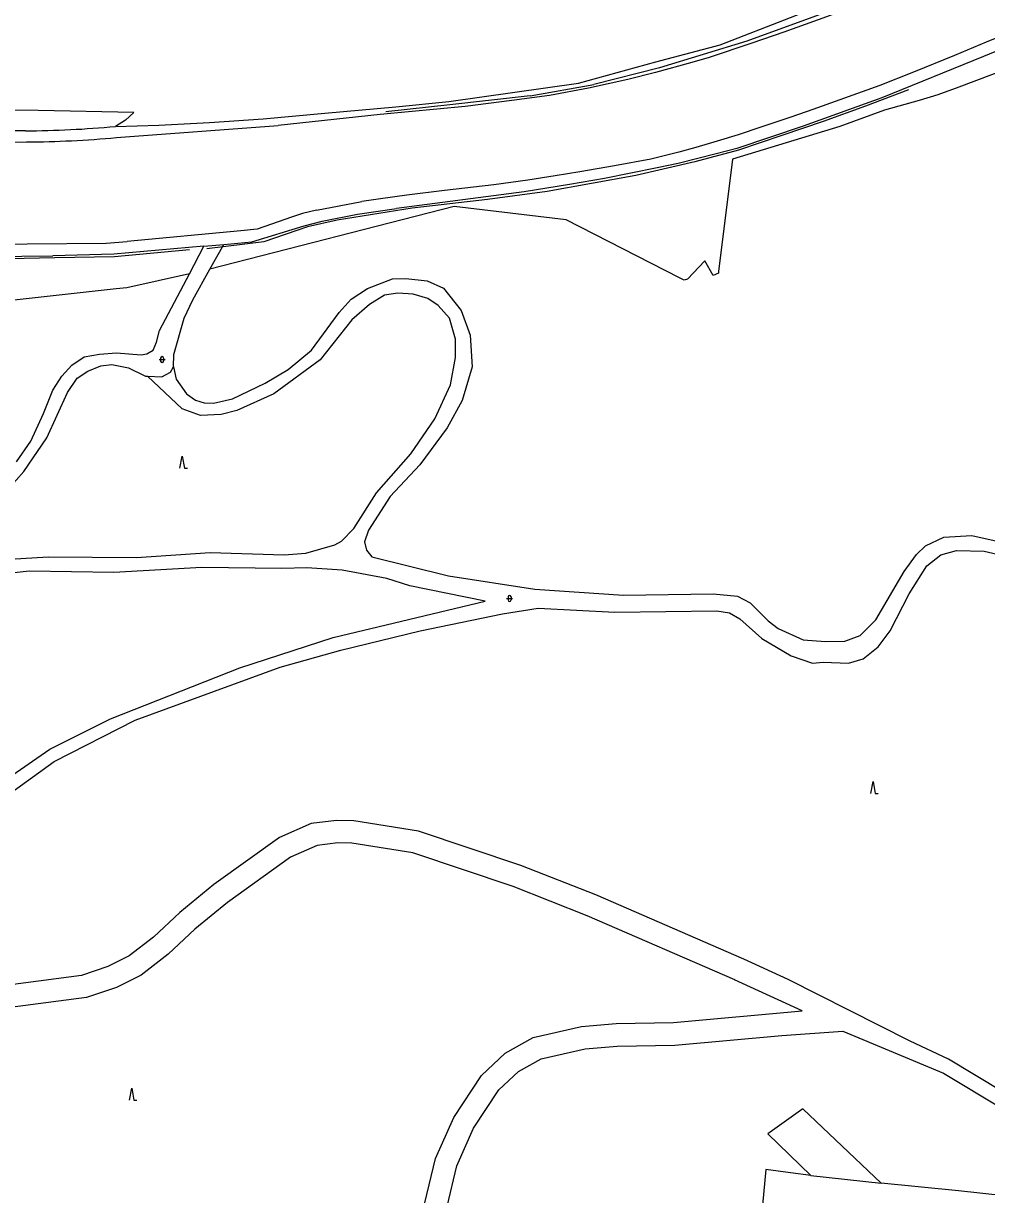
# Model space of a CAD drawing. Extents: x -595546 to -593986, y -1160845 to -1159202.
# Drawn here: x -594794.9 to -594634.5, y -1159658.3 to -1159463.3 of the extents above; entities that cross this region are included whole.
import ezdxf

# ---------------------------------------------------------------- set-up
doc = ezdxf.new("R2010")
doc.units = 0
for name, color, linetype in [('DOP - komunikace - cesty', 7, 'Continuous'), ('DOP - kresba z DSPS bez souradnic', 7, 'Continuous'), ('DOP - rozhrani ploch obecne', 7, 'Continuous'), ('Level 36', 7, 'Continuous'), ('TM - chodniky - VP', 7, 'Continuous'), ('TM - hranice MC - pomocna linie', 7, 'Continuous'), ('TM - komunikace - VP', 7, 'Continuous'), ('TM - svodidlo jednostranne - VP', 7, 'Continuous'), ('TM - zabradli - VP', 7, 'Continuous')]:
    doc.layers.add(name, color=color, linetype=linetype)

msp = doc.modelspace()

# ---------------------------------------------------------------- linework, layer by layer
at = {"layer": 'DOP - komunikace - cesty'}
for points in [[(-594769.83, -1159518.41), (-594768.12, -1159512.38)], [(-594772.76, -1159516.36), (-594772.24, -1159514.45)], [(-594774.34, -1159518.34), (-594773.31, -1159517.72)], [(-594773.31, -1159517.72), (-594772.76, -1159516.36)], [(-594786.85, -1159520.24), (-594784.78, -1159518.8)], [(-594784.78, -1159518.8), (-594782.25, -1159518.39)], [(-594782.25, -1159518.39), (-594779.41, -1159518.17)], [(-594779.41, -1159518.17), (-594775.3, -1159518.5)], [(-594775.3, -1159518.5), (-594774.34, -1159518.34)], [(-594769.93, -1159520.48), (-594769.83, -1159518.41)], [(-594788.5, -1159522.02), (-594786.85, -1159520.24)], [(-594785.94, -1159522.4), (-594784.18, -1159521.21)], [(-594784.18, -1159521.21), (-594782.03, -1159520.35)], [(-594782.03, -1159520.35), (-594780.2, -1159520.11)], [(-594780.2, -1159520.11), (-594777.43, -1159520.65)], [(-594777.43, -1159520.65), (-594774.59, -1159522.07)], [(-594771.84, -1159522.13), (-594770.42, -1159521.36)], [(-594770.42, -1159521.36), (-594769.93, -1159520.48)], [(-594790.03, -1159524.37), (-594788.5, -1159522.02)], [(-594787.56, -1159524.76), (-594785.94, -1159522.4)], [(-594774.59, -1159522.07), (-594774.26, -1159522.07)], [(-594774.26, -1159522.07), (-594771.84, -1159522.13)], [(-594791.55, -1159528.28), (-594790.03, -1159524.37)], [(-594791.02, -1159532.32), (-594787.56, -1159524.76)], [(-594793.66, -1159532.84), (-594791.55, -1159528.28)], [(-594796.05, -1159536.31), (-594793.66, -1159532.84)], [(-594794.86, -1159537.89), (-594791.02, -1159532.32)], [(-594797.41, -1159540.78), (-594794.86, -1159537.89)]]:
    msp.add_lwpolyline(points, dxfattribs=at)
at = {"layer": 'DOP - kresba z DSPS bez souradnic'}
for p, q in [((-594745.97, -1159600.15), (-594750.41, -1159602.09)), ((-594742.56, -1159599.74), (-594745.97, -1159600.15)), ((-594740.23, -1159599.79), (-594742.56, -1159599.74)), ((-594730.02, -1159601.41), (-594740.23, -1159599.79)), ((-594713.34, -1159607), (-594730.02, -1159601.41)), ((-594750.41, -1159602.09), (-594760.92, -1159609.66)), ((-594701, -1159611.85), (-594713.34, -1159607)), ((-594760.92, -1159609.66), (-594766.36, -1159614.11)), ((-594676.42, -1159622.54), (-594701, -1159611.85)), ((-594766.36, -1159614.11), (-594770.79, -1159618.27)), ((-594770.79, -1159618.27), (-594775.31, -1159621.73)), ((-594775.31, -1159621.73), (-594779.42, -1159623.79)), ((-594665.22, -1159627.7), (-594676.49, -1159622.51)), ((-594779.42, -1159623.79), (-594784.4, -1159625.48)), ((-594784.4, -1159625.48), (-594799.93, -1159627.49)), ((-594686.61, -1159629.64), (-594665.22, -1159627.7)), ((-594710, -1159632.11), (-594701.93, -1159630.3)), ((-594701.93, -1159630.3), (-594696.19, -1159629.8)), ((-594696.19, -1159629.8), (-594686.61, -1159629.64)), ((-594714.69, -1159634.71), (-594710, -1159632.11)), ((-594718.6, -1159638.42), (-594714.69, -1159634.71)), ((-594723.22, -1159645.42), (-594718.6, -1159638.42)), ((-594726.29, -1159652.25), (-594723.22, -1159645.42)), ((-594728.03, -1159659.63), (-594726.29, -1159652.25))]:
    msp.add_line(p, q, dxfattribs=at)
for points in [[(-594737.61, -1159507.47), (-594733.42, -1159505.84)], [(-594733.42, -1159505.84), (-594731.23, -1159505.76)], [(-594731.23, -1159505.76), (-594727.67, -1159506.19)], [(-594740.31, -1159509.25), (-594737.61, -1159507.47)], [(-594727.67, -1159506.19), (-594724.92, -1159507.37)], [(-594724.92, -1159507.37), (-594721.97, -1159511.09)], [(-594742.31, -1159511.42), (-594740.31, -1159509.25)], [(-594734.75, -1159508.58), (-594737.29, -1159510.12)], [(-594732.52, -1159508.24), (-594734.75, -1159508.58)], [(-594730, -1159508.4), (-594732.52, -1159508.24)], [(-594727.55, -1159509.13), (-594730, -1159508.4)], [(-594725.84, -1159510.29), (-594727.55, -1159509.13)], [(-594746.9, -1159517.73), (-594742.31, -1159511.42)], [(-594737.29, -1159510.12), (-594740.23, -1159512.69)], [(-594723.94, -1159512.39), (-594725.84, -1159510.29)], [(-594721.97, -1159511.09), (-594720.49, -1159515.24)], [(-594740.23, -1159512.69), (-594745.5, -1159519.31)], [(-594722.92, -1159515.87), (-594723.94, -1159512.39)], [(-594720.49, -1159515.24), (-594720.14, -1159520.49)], [(-594750.79, -1159520.93), (-594746.9, -1159517.73)], [(-594722.94, -1159518.95), (-594722.92, -1159515.87)], [(-594745.5, -1159519.31), (-594753.21, -1159524.97)], [(-594723.79, -1159523.48), (-594722.94, -1159518.95)], [(-594769.93, -1159520.48), (-594769.44, -1159522.56)], [(-594754.62, -1159523.22), (-594750.79, -1159520.93)], [(-594720.14, -1159520.49), (-594721.81, -1159526.09)], [(-594768.45, -1159527.48), (-594774.26, -1159522.07)], [(-594769.44, -1159522.56), (-594767.76, -1159525.01)], [(-594760.07, -1159525.79), (-594754.62, -1159523.22)], [(-594726.36, -1159529.15), (-594723.79, -1159523.48)], [(-594767.76, -1159525.01), (-594766.26, -1159526.06)], [(-594753.21, -1159524.97), (-594759.34, -1159527.77)], [(-594765.43, -1159528.59), (-594768.45, -1159527.48)], [(-594766.26, -1159526.06), (-594764.78, -1159526.51)], [(-594764.78, -1159526.51), (-594763.25, -1159526.53)], [(-594763.25, -1159526.53), (-594760.07, -1159525.79)], [(-594721.81, -1159526.09), (-594724.33, -1159530.66)], [(-594761.97, -1159528.43), (-594765.43, -1159528.59)], [(-594759.34, -1159527.77), (-594761.97, -1159528.43)], [(-594730.37, -1159534.98), (-594726.36, -1159529.15)], [(-594724.33, -1159530.66), (-594728.87, -1159536.78)], [(-594736.08, -1159541.46), (-594730.37, -1159534.98)], [(-594728.87, -1159536.78), (-594733.82, -1159542.08)], [(-594739.85, -1159547.4), (-594736.08, -1159541.46)], [(-594733.82, -1159542.08), (-594737.45, -1159547.65)], [(-594741.95, -1159549.49), (-594739.85, -1159547.4)], [(-594737.45, -1159547.65), (-594738.09, -1159549.64)], [(-594644.68, -1159550.31), (-594641.59, -1159548.82)], [(-594641.59, -1159548.82), (-594636.93, -1159548.55)], [(-594636.93, -1159548.55), (-594628.73, -1159550.37)], [(-594747.86, -1159551.48), (-594743.06, -1159550.12)], [(-594743.06, -1159550.12), (-594741.95, -1159549.49)], [(-594738.09, -1159549.64), (-594737.75, -1159551.03)], [(-594646.15, -1159551.75), (-594644.68, -1159550.31)], [(-594799.08, -1159552.64), (-594790.8, -1159552.11)], [(-594790.8, -1159552.11), (-594776.07, -1159552.23)], [(-594776.07, -1159552.23), (-594763.83, -1159551.4)], [(-594763.83, -1159551.4), (-594751.49, -1159551.79)], [(-594751.49, -1159551.79), (-594747.86, -1159551.48)], [(-594737.75, -1159551.03), (-594736.85, -1159552.09)], [(-594736.85, -1159552.09), (-594724.13, -1159555.28)], [(-594648.23, -1159554.55), (-594646.15, -1159551.75)], [(-594644.42, -1159553.64), (-594642.12, -1159551.8)], [(-594642.12, -1159551.8), (-594639.48, -1159551.05)], [(-594639.48, -1159551.05), (-594634.88, -1159551.18)], [(-594634.88, -1159551.18), (-594629.86, -1159552.33)], [(-594793.95, -1159554.51), (-594802.87, -1159555.49)], [(-594779.84, -1159554.73), (-594793.95, -1159554.51)], [(-594765.18, -1159553.87), (-594779.84, -1159554.73)], [(-594751.89, -1159554.04), (-594765.18, -1159553.87)], [(-594747.72, -1159553.95), (-594751.89, -1159554.04)], [(-594741.79, -1159554.36), (-594747.72, -1159553.95)], [(-594734.39, -1159555.73), (-594741.79, -1159554.36)], [(-594652.96, -1159562.6), (-594648.23, -1159554.55)], [(-594647.39, -1159558.29), (-594644.42, -1159553.64)], [(-594730.55, -1159556.95), (-594734.39, -1159555.73)], [(-594724.13, -1159555.28), (-594709.73, -1159557.47)], [(-594718, -1159559.49), (-594730.55, -1159556.95)], [(-594709.73, -1159557.47), (-594694.96, -1159558.49)], [(-594694.96, -1159558.49), (-594680.05, -1159558.3)], [(-594680.05, -1159558.3), (-594675.96, -1159558.69)], [(-594675.96, -1159558.69), (-594673.87, -1159559.79)], [(-594650.53, -1159564.41), (-594647.39, -1159558.29)], [(-594743.32, -1159565.57), (-594718, -1159559.49)], [(-594715.1, -1159561.59), (-594709.17, -1159560.66)], [(-594709.17, -1159560.66), (-594696.42, -1159561.33)], [(-594673.87, -1159559.79), (-594670.88, -1159562.78)], [(-594728.81, -1159564.46), (-594715.1, -1159561.59)], [(-594696.42, -1159561.33), (-594679.43, -1159561.1)], [(-594679.43, -1159561.1), (-594677.32, -1159561.46)], [(-594677.32, -1159561.46), (-594675.58, -1159562.45)], [(-594675.58, -1159562.45), (-594671.94, -1159565.7)], [(-594655.54, -1159565.23), (-594652.96, -1159562.6)], [(-594742.05, -1159567.66), (-594728.81, -1159564.46)], [(-594670.88, -1159562.78), (-594669.18, -1159564.05)], [(-594669.18, -1159564.05), (-594665.02, -1159565.91)], [(-594652.52, -1159567.12), (-594650.53, -1159564.41)], [(-594758.87, -1159570.59), (-594743.32, -1159565.57)], [(-594671.94, -1159565.7), (-594667.06, -1159568.62)], [(-594665.02, -1159565.91), (-594661.3, -1159566.2)], [(-594661.3, -1159566.2), (-594658.1, -1159566.15)], [(-594658.1, -1159566.15), (-594655.54, -1159565.23)], [(-594752.16, -1159570.48), (-594742.05, -1159567.66)], [(-594655.02, -1159569.08), (-594652.52, -1159567.12)], [(-594667.06, -1159568.62), (-594663.49, -1159569.82)], [(-594663.49, -1159569.82), (-594661.68, -1159569.65)], [(-594661.68, -1159569.65), (-594657.48, -1159569.83)], [(-594657.48, -1159569.83), (-594655.02, -1159569.08)], [(-594780.41, -1159579.1), (-594758.87, -1159570.59)], [(-594776.29, -1159579.31), (-594752.16, -1159570.48)], [(-594790.5, -1159584.13), (-594780.41, -1159579.1)], [(-594789.77, -1159586.2), (-594776.29, -1159579.31)], [(-594796.83, -1159588.53), (-594790.5, -1159584.13)], [(-594796.98, -1159591.37), (-594789.77, -1159586.2)], [(-594746.96, -1159596.49), (-594752.28, -1159598.81)], [(-594742.74, -1159595.99), (-594746.96, -1159596.49)], [(-594739.89, -1159596.05), (-594742.74, -1159595.99)], [(-594729.12, -1159597.76), (-594739.89, -1159596.05)], [(-594752.28, -1159598.81), (-594763.21, -1159606.68)], [(-594712.06, -1159603.47), (-594729.12, -1159597.76)], [(-594699.57, -1159608.38), (-594712.06, -1159603.47)], [(-594763.21, -1159606.68), (-594768.84, -1159611.29)], [(-594674.92, -1159619.1), (-594699.57, -1159608.38)], [(-594768.84, -1159611.29), (-594773.22, -1159615.41)], [(-594773.22, -1159615.41), (-594777.31, -1159618.54)], [(-594777.31, -1159618.54), (-594780.87, -1159620.32)], [(-594667.56, -1159622.49), (-594674.92, -1159619.1)], [(-594780.87, -1159620.32), (-594785.25, -1159621.81)], [(-594785.25, -1159621.81), (-594796.6, -1159623.28)], [(-594647.21, -1159632.76), (-594667.56, -1159622.49)], [(-594686.41, -1159633.39), (-594668.59, -1159631.77)], [(-594668.59, -1159631.77), (-594658.45, -1159631.06)], [(-594658.45, -1159631.06), (-594641.67, -1159638.08)], [(-594640.82, -1159635.75), (-594647.21, -1159632.76)], [(-594708.65, -1159635.65), (-594701.36, -1159634.01)], [(-594701.36, -1159634.01), (-594696, -1159633.55)], [(-594696, -1159633.55), (-594686.41, -1159633.39)], [(-594712.46, -1159637.76), (-594708.65, -1159635.65)], [(-594627.31, -1159643.9), (-594640.82, -1159635.75)], [(-594715.71, -1159640.84), (-594712.46, -1159637.76)], [(-594641.67, -1159638.08), (-594621.91, -1159649.95)], [(-594719.92, -1159647.23), (-594715.71, -1159640.84)], [(-594722.72, -1159653.46), (-594719.92, -1159647.23)], [(-594724.32, -1159660.24), (-594722.72, -1159653.46)]]:
    msp.add_lwpolyline(points, dxfattribs=at)
at = {"layer": 'DOP - rozhrani ploch obecne'}
for p, q in [((-594792.44, -1159477.83), (-594802.34, -1159477.76)), ((-594776.49, -1159478.17), (-594792.44, -1159477.83)), ((-594794.58, -1159481.2), (-594809.74, -1159481.3))]:
    msp.add_line(p, q, dxfattribs=at)
for points in [[(-594779.58, -1159480.48), (-594772.35, -1159480.27), (-594763.9, -1159479.84), (-594754.96, -1159479.23), (-594744.7, -1159478.27), (-594732.89, -1159477.2), (-594724.07, -1159476.34), (-594702.48, -1159473.26), (-594689.57, -1159469.7), (-594678.85, -1159466.91), (-594667.16, -1159462.37), (-594649.11, -1159455.23), (-594633.01, -1159448.92), (-594617.59, -1159442.53), (-594591.57, -1159431.7)], [(-594617.8, -1159465.9), (-594639.11, -1159473.92)], [(-594639.11, -1159473.92), (-594642.58, -1159475.23)], [(-594645.74, -1159476.14), (-594651.48, -1159477.79)], [(-594642.58, -1159475.23), (-594645.74, -1159476.14)], [(-594776.49, -1159478.17), (-594777.92, -1159479.46), (-594779.58, -1159480.48)], [(-594651.48, -1159477.79), (-594658.94, -1159480.49)], [(-594658.94, -1159480.49), (-594676.81, -1159485.92)], [(-594676.81, -1159485.92), (-594679.13, -1159504.62)], [(-594723.19, -1159493.83), (-594763.84, -1159504.24)], [(-594704.49, -1159496.02), (-594723.19, -1159493.83)], [(-594685.65, -1159505.7), (-594704.49, -1159496.02)], [(-594681.39, -1159502.84), (-594684.3, -1159505.91)], [(-594680.01, -1159505.27), (-594681.39, -1159502.84)], [(-594767.25, -1159505), (-594777.69, -1159507.34)], [(-594684.87, -1159506.09), (-594685.65, -1159505.7)], [(-594684.3, -1159505.91), (-594684.87, -1159506.09)], [(-594679.15, -1159504.88), (-594680.01, -1159505.27)], [(-594679.13, -1159504.62), (-594679.15, -1159504.88)], [(-594779.48, -1159507.53), (-594798.45, -1159509.59)], [(-594777.69, -1159507.34), (-594779.48, -1159507.53)], [(-594665.07, -1159643.99), (-594670.93, -1159648.15)], [(-594652.02, -1159656.37), (-594665.07, -1159643.99)], [(-594670.93, -1159648.15), (-594663.75, -1159655.11)], [(-594671.24, -1159654.07), (-594671.96, -1159661.82)], [(-594667.17, -1159654.64), (-594671.24, -1159654.07)], [(-594663.75, -1159655.11), (-594667.17, -1159654.64)], [(-594639.14, -1159657.62), (-594652.02, -1159656.37)], [(-594561.12, -1159666.21), (-594639.14, -1159657.62)]]:
    msp.add_lwpolyline(points, dxfattribs=at)
msp.add_arc((-594795.14, -1159313.73), 167.47, 270.1912, 275.3281, dxfattribs=at)
at = {"layer": 'Level 36'}
for p, q in [((-594772.3, -1159519.29), (-594771.3, -1159519.29)), ((-594772.05, -1159519.04), (-594772.05, -1159519.54)), ((-594771.55, -1159519.04), (-594771.55, -1159519.54)), ((-594714.43, -1159559.05), (-594713.43, -1159559.05)), ((-594714.18, -1159558.8), (-594714.18, -1159559.3)), ((-594713.68, -1159558.8), (-594713.68, -1159559.3))]:
    msp.add_line(p, q, dxfattribs=at)
for points in [[(-594768.83, -1159537.35), (-594768.45, -1159535.35), (-594768.08, -1159537.35), (-594767.58, -1159537.35)], [(-594653.78, -1159591.5), (-594653.4, -1159589.5), (-594653.03, -1159591.5), (-594652.53, -1159591.5)], [(-594777.24, -1159642.57), (-594776.86, -1159640.57), (-594776.49, -1159642.57), (-594775.99, -1159642.57)]]:
    msp.add_lwpolyline(points, dxfattribs=at)
for centre, start, end in [((-594771.8, -1159519.04), 0, 180), ((-594771.8, -1159519.54), 180, 0), ((-594713.93, -1159558.8), 0, 180), ((-594713.93, -1159559.3), 180, 0)]:
    msp.add_arc(centre, 0.25, start, end, dxfattribs=at)
at = {"layer": 'TM - chodniky - VP'}
for points in [[(-594579.74, -1159445.56), (-594583.24, -1159446.96), (-594614.61, -1159460.44), (-594634.98, -1159468.84), (-594651.91, -1159475.7), (-594665.06, -1159480.44), (-594676.09, -1159484.13), (-594679.52, -1159485.02)], [(-594679.52, -1159485.02), (-594685.86, -1159486.65), (-594689.37, -1159487.38)], [(-594689.37, -1159487.38), (-594698.11, -1159489.16), (-594703.96, -1159490.13)], [(-594703.96, -1159490.13), (-594711.48, -1159491.36), (-594732.79, -1159494.12)], [(-594756.88, -1159499.71), (-594748.13, -1159497.03), (-594745.15, -1159496.27), (-594739.27, -1159495.09), (-594732.79, -1159494.12)], [(-594764.84, -1159500.43), (-594761.52, -1159500.13)], [(-594763.84, -1159504.24), (-594761.52, -1159500.13)], [(-594761.52, -1159500.13), (-594756.88, -1159499.71)], [(-594805.59, -1159502.2), (-594789.98, -1159502.04)], [(-594764.84, -1159500.43), (-594779.84, -1159501.76), (-594789.98, -1159502.04)], [(-594767.25, -1159505), (-594764.84, -1159500.43)], [(-594772.24, -1159514.45), (-594767.25, -1159505)], [(-594766.7, -1159509.32), (-594763.84, -1159504.24)], [(-594768.12, -1159512.38), (-594766.7, -1159509.32)]]:
    msp.add_lwpolyline(points, dxfattribs=at)
at = {"layer": 'TM - hranice MC - pomocna linie'}
msp.add_lwpolyline([(-594663.75, -1159655.11), (-594652.02, -1159656.37)], dxfattribs=at)
at = {"layer": 'TM - komunikace - VP'}
msp.add_line((-594809.55, -1159483.15), (-594794.39, -1159483.05), dxfattribs=at)
for points in [[(-594590.77, -1159432.87), (-594600.69, -1159437.37), (-594609.46, -1159441.1), (-594616.68, -1159444.18), (-594639.52, -1159453.69), (-594643.82, -1159455.47), (-594648.24, -1159457.25), (-594653.79, -1159459.42), (-594661.17, -1159462.24), (-594668.23, -1159464.8), (-594673.59, -1159466.62), (-594680.67, -1159469), (-594683.57, -1159469.82), (-594689.62, -1159471.52), (-594694.26, -1159472.65), (-594700.8, -1159474.1), (-594707.27, -1159475.3)], [(-594629.04, -1159464.21), (-594634.54, -1159466.46), (-594639.84, -1159468.67), (-594646.67, -1159471.47), (-594652.24, -1159473.64), (-594658.91, -1159476.06), (-594663.44, -1159477.66), (-594667.11, -1159478.95), (-594672.07, -1159480.61), (-594675.88, -1159481.89), (-594679.34, -1159482.92), (-594682.9, -1159483.96), (-594685.72, -1159484.75), (-594690.38, -1159485.9), (-594696.45, -1159487.01), (-594702.23, -1159488.02), (-594706.36, -1159488.72), (-594710.92, -1159489.41), (-594716.54, -1159490.17), (-594724.78, -1159491.16), (-594731.03, -1159491.93), (-594735.46, -1159492.53), (-594738.56, -1159492.98)], [(-594707.27, -1159475.3), (-594713.58, -1159476.17), (-594721.31, -1159477.14), (-594735.47, -1159478.51), (-594752.47, -1159480.34)], [(-594779.39, -1159482.32), (-594752.47, -1159480.34)], [(-594746.08, -1159494.39), (-594738.56, -1159492.98)], [(-594746.08, -1159494.39), (-594748.41, -1159494.95), (-594750.27, -1159495.56), (-594753.57, -1159496.72), (-594755.98, -1159497.56), (-594758.68, -1159497.87), (-594777.65, -1159499.61)], [(-594977.31, -1159537.09), (-594968.76, -1159532.98), (-594955.98, -1159527.29), (-594943.84, -1159522.68), (-594928.43, -1159517.78), (-594916.18, -1159514.51), (-594902.55, -1159511.47), (-594889.94, -1159509.21), (-594878, -1159507.31), (-594862.24, -1159505.23), (-594834.74, -1159502.26), (-594816.24, -1159500.31), (-594807.48, -1159500.12), (-594781.1, -1159499.92), (-594777.65, -1159499.61)]]:
    msp.add_lwpolyline(points, dxfattribs=at)
msp.add_arc((-594795.13, -1159313.78), 169.27, 270.2494, 275.3353, dxfattribs=at)
at = {"layer": 'TM - svodidlo jednostranne - VP'}
for points in [[(-594649.16, -1159456.72), (-594659.32, -1159460.78), (-594674.42, -1159466.29), (-594688.94, -1159470.71), (-594699.9, -1159473.47)], [(-594710.5, -1159475.37), (-594699.9, -1159473.47)], [(-594710.5, -1159475.37), (-594723.89, -1159476.89), (-594734.56, -1159478.03)]]:
    msp.add_lwpolyline(points, dxfattribs=at)
at = {"layer": 'TM - zabradli - VP'}
for points in [[(-594647.51, -1159474.38), (-594654.64, -1159477.11), (-594661.73, -1159479.64), (-594668.57, -1159481.96), (-594675.81, -1159484.44), (-594683.09, -1159486.38), (-594692.91, -1159488.64), (-594707.68, -1159491.3), (-594717.61, -1159492.65), (-594730.17, -1159494.08), (-594742.63, -1159496.08), (-594747.57, -1159497.16), (-594754.86, -1159499.69), (-594764.33, -1159500.87)], [(-594832.51, -1159504.36), (-594822.52, -1159503.4), (-594814.99, -1159502.68), (-594802.42, -1159502.56), (-594789.69, -1159502.3), (-594779.74, -1159502.11), (-594767.27, -1159500.97)]]:
    msp.add_lwpolyline(points, dxfattribs=at)

doc.saveas('drawing.dxf')
